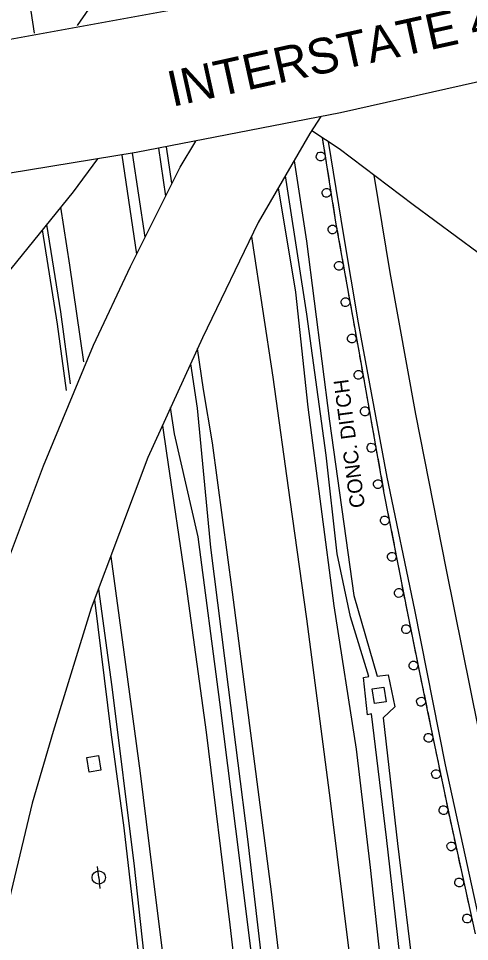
# Model space of a CAD drawing. Extents: x 1722896 to 1754269, y 648279 to 666297.
# Drawn here: x 1740025.8 to 1740178.3, y 649494.8 to 649807.1 of the extents above; entities that cross this region are included whole.
import ezdxf

# ---------------------------------------------------------------- set-up
doc = ezdxf.new("R2010")
doc.units = 0
for name, color, linetype in [('DESIGN - CENTERLINE - Proposed', 7, 'Continuous'), ('DESIGN - SCRATCH - User 1', 7, 'Continuous'), ('DESIGN - SHEET - Linework', 7, 'Continuous'), ('SURVEY - CENTERLINE - Preliminary Text', 7, 'Continuous'), ('SURVEY - CONTOURS - Intermediate with optional Text', 7, 'Continuous'), ('SURVEY - DRAINAGE - Natural Features', 7, 'Continuous'), ('SURVEY - DTM - Breaklines', 7, 'Continuous')]:
    doc.layers.add(name, color=color, linetype=linetype)

msp = doc.modelspace()

# ---------------------------------------------------------------- linework, layer by layer
at = {"layer": 'DESIGN - CENTERLINE - Proposed'}
for points in [[(1740045.74, 649804.65), (1740064.07, 649831.31), (1740067.79, 649836.9)], [(1740311.18, 649815.48), (1740252.11, 649801.34), (1740185.9, 649786.7), (1740134.66, 649775.2), (1740065.62, 649761.68), (1739993.29, 649749.93), (1739934.52, 649740.92), (1739871.95, 649732.07), (1739796.35, 649722.13), (1739725.58, 649714.48), (1739720.83, 649758.39), (1739765.45, 649763.24), (1739825.93, 649769.9), (1739896.26, 649779.88), (1739955.57, 649788.74), (1740012.93, 649798.24), (1740086.18, 649811.56)], [(1740128.05, 649773.9), (1740124.36, 649768.1), (1740106.87, 649738.06), (1740087.96, 649699.08), (1740069.56, 649658.57), (1740050.39, 649607.57), (1740037.48, 649565.88), (1740030.45, 649541.67), (1740020.21, 649499.12), (1740006.64, 649422.99), (1739974.92, 649426.36), (1739977.07, 649444.09), (1739982.23, 649473.79), (1739990.2, 649513.88), (1739999.42, 649550.07), (1740008.75, 649584.3), (1740022.03, 649623.31), (1740034.25, 649655.76), (1740051.14, 649696.53), (1740063.65, 649723.2), (1740080.42, 649756.76), (1740085.71, 649765.61)], [(1740387.78, 649596.11), (1740356.3, 649567.27), (1740333.21, 649591.31), (1740306.67, 649618.26), (1740282.06, 649642.1), (1740256.61, 649664.67), (1740224.14, 649693.22), (1740188.53, 649722.33), (1740159.23, 649744.01), (1740134.27, 649762.98), (1740124.99, 649769.1)], [(1740052.45, 649759.54), (1740044.27, 649748.42), (1740015.36, 649712.95), (1739986.97, 649679.4), (1739963.34, 649654.21), (1739939.75, 649676.34), (1739959.34, 649697.7), (1739985.41, 649728.15), (1739999.34, 649743.96), (1740005.44, 649751.9)], [(1740118.99, 649758.89), (1740123.18, 649731.68), (1740130.97, 649670.81), (1740139.23, 649611.83), (1740147.06, 649584.55), (1740150.79, 649585.01), (1740153.09, 649574.21), (1740149.05, 649570.48), (1740153.9, 649528.01), (1740159.75, 649480.87), (1740165.41, 649431.38), (1740167.56, 649415.5)], [(1740163.87, 649415.31), (1740160.65, 649440.41), (1740155.36, 649485.24), (1740150.28, 649530.05), (1740145.14, 649571.89), (1740143.77, 649571.49), (1740142.4, 649584.11), (1740144.25, 649584.42), (1740138.08, 649604.69), (1740133.6, 649625.92), (1740129.82, 649659.33), (1740123.3, 649707.05), (1740117.19, 649746.5), (1740116.08, 649753.88)]]:
    msp.add_lwpolyline(points, dxfattribs=at)
at = {"layer": 'DESIGN - SCRATCH - User 1'}
for points in [[(1740128.48, 649766.8), (1740133.15, 649737.53), (1740141.05, 649693.3), (1740149.38, 649646.54), (1740157.4, 649605.28), (1740164.14, 649572.55), (1740171.61, 649536.49), (1740180.18, 649497.38)], [(1740128.48, 649766.8), (1740128.85, 649764.48)], [(1740068.59, 649733.09), (1740064.35, 649761.47)], [(1740073.08, 649763.14), (1740075.5, 649746.91)], [(1740129.1, 649762.9), (1740129.83, 649758.35)], [(1740130.08, 649756.77), (1740130.45, 649754.45)], [(1740130.45, 649754.45), (1740130.82, 649752.13)], [(1740131.07, 649750.55), (1740131.8, 649746.01)], [(1740132.05, 649744.43), (1740132.42, 649742.11)], [(1740132.42, 649742.11), (1740132.79, 649739.79)], [(1740133.04, 649738.21), (1740133.15, 649737.53), (1740133.84, 649733.68)], [(1740134.12, 649732.1), (1740134.54, 649729.79)], [(1740134.54, 649729.79), (1740134.95, 649727.48)], [(1740135.23, 649725.9), (1740136.04, 649721.37)], [(1740136.32, 649719.8), (1740136.73, 649717.48)], [(1740136.73, 649717.48), (1740137.15, 649715.17)], [(1740137.43, 649713.6), (1740138.24, 649709.07)], [(1740138.52, 649707.49), (1740138.93, 649705.18)], [(1740138.93, 649705.18), (1740139.35, 649702.87)], [(1740139.63, 649701.29), (1740140.44, 649696.76)], [(1740140.72, 649695.19), (1740141.05, 649693.3), (1740141.13, 649692.87)], [(1740141.13, 649692.87), (1740141.54, 649690.56)], [(1740083.93, 649690.2), (1740086.16, 649675.21), (1740090.66, 649628.06), (1740096.66, 649580.87), (1740103.27, 649529.39), (1740109.97, 649471.51), (1740115.5, 649416.24), (1740121.45, 649363.83), (1740126.43, 649309.17), (1740131.49, 649257.32), (1740135.18, 649209.63), (1740139.6, 649154.99), (1740143.16, 649095.78), (1740146.03, 649050.48), (1740149.28, 648999.12), (1740152.09, 648943.56), (1740153.87, 648891.75)], [(1740141.82, 649688.98), (1740142.63, 649684.46)], [(1740142.91, 649682.88), (1740143.32, 649680.57)], [(1740143.32, 649680.57), (1740143.73, 649678.25)], [(1740144.01, 649676.68), (1740144.82, 649672.15)], [(1740151.54, 648891.13), (1740149.82, 648929.3), (1740147.56, 648974.45), (1740145.03, 649016.61), (1740142.01, 649069.54), (1740139.09, 649114.81), (1740135.55, 649160.64), (1740130.22, 649233.74), (1740124.9, 649290.85), (1740120.12, 649346.95), (1740113.54, 649410.53), (1740106.83, 649472.57), (1740099.28, 649532.88), (1740093.9, 649575.73), (1740086.5, 649631.68), (1740078.55, 649666.55), (1740077.22, 649675.42)], [(1740145.1, 649670.57), (1740145.51, 649668.26)], [(1740145.51, 649668.26), (1740145.93, 649665.95)], [(1740146.21, 649664.37), (1740147.01, 649659.84)], [(1740147.29, 649658.27), (1740147.7, 649655.95)], [(1740147.7, 649655.95), (1740148.12, 649653.64)], [(1740148.4, 649652.07), (1740149.2, 649647.54)], [(1740149.49, 649645.96), (1740149.94, 649643.66)], [(1740149.94, 649643.66), (1740150.39, 649641.35)], [(1740150.7, 649639.78), (1740151.57, 649635.26)], [(1740151.88, 649633.69), (1740152.33, 649631.39)], [(1740152.33, 649631.39), (1740152.78, 649629.08)], [(1740153.08, 649627.51), (1740153.96, 649622.99)], [(1740154.26, 649621.42), (1740154.71, 649619.12)], [(1740154.71, 649619.12), (1740155.16, 649616.81)], [(1740155.47, 649615.24), (1740156.34, 649610.72)], [(1740156.65, 649609.15), (1740157.1, 649606.85)], [(1740157.1, 649606.85), (1740157.4, 649605.28), (1740157.55, 649604.54)], [(1740157.88, 649602.97), (1740158.8, 649598.47)], [(1740159.13, 649596.9), (1740159.6, 649594.6)], [(1740159.6, 649594.6), (1740160.07, 649592.3)], [(1740160.4, 649590.73), (1740161.32, 649586.22)], [(1740161.65, 649584.66), (1740162.12, 649582.36)], [(1740162.12, 649582.36), (1740162.6, 649580.05)], [(1740162.92, 649578.49), (1740163.85, 649573.98)], [(1740164.17, 649572.41), (1740164.65, 649570.11)], [(1740164.65, 649570.11), (1740165.12, 649567.81)], [(1740165.45, 649566.25), (1740166.38, 649561.74)], [(1740166.71, 649560.17), (1740167.18, 649557.87)], [(1740167.18, 649557.87), (1740167.66, 649555.57)], [(1740167.98, 649554.01), (1740168.92, 649549.5)], [(1740169.24, 649547.93), (1740169.72, 649545.63)], [(1740169.72, 649545.63), (1740170.2, 649543.33)], [(1740170.52, 649541.77), (1740171.45, 649537.26)], [(1740171.79, 649535.7), (1740172.29, 649533.4)], [(1740172.29, 649533.4), (1740172.79, 649531.1)], [(1740173.14, 649529.54), (1740174.12, 649525.05)], [(1740174.46, 649523.49), (1740174.96, 649521.19)], [(1740174.96, 649521.19), (1740175.47, 649518.9)], [(1740175.81, 649517.33), (1740176.79, 649512.84)], [(1740177.14, 649511.28), (1740177.64, 649508.98)], [(1740177.64, 649508.98), (1740178.14, 649506.68)]]:
    msp.add_lwpolyline(points, dxfattribs=at)
for centre, start, end in [((1740127.98, 649760.41), 122.33, 122.3201), ((1740129.95, 649748.07), 122.33, 122.3201), ((1740131.96, 649735.7), 123.3886, 123.3787), ((1740134.16, 649723.4), 123.3886, 123.3787), ((1740136.35, 649711.09), 123.3886, 123.3787), ((1740138.55, 649698.78), 123.3886, 123.3787), ((1740140.75, 649686.48), 123.3577, 123.3478), ((1740142.94, 649674.17), 123.3577, 123.3478), ((1740145.13, 649661.87), 123.3577, 123.3478), ((1740147.32, 649649.56), 123.3577, 123.3478), ((1740149.66, 649637.26), 124.2614, 124.2516), ((1740152.04, 649624.99), 124.2614, 124.2516), ((1740154.43, 649612.72), 124.2614, 124.2516), ((1740156.87, 649600.44), 124.8965, 124.8867), ((1740159.39, 649588.2), 124.8965, 124.8867), ((1740161.91, 649575.95), 124.8965, 124.8867), ((1740164.44, 649563.71), 124.9674, 124.9576), ((1740166.98, 649551.47), 124.9674, 124.9576), ((1740169.51, 649539.23), 124.9674, 124.9576), ((1740172.16, 649527), 125.6139, 125.604), ((1740174.83, 649514.79), 125.6139, 125.604), ((1740177.51, 649502.58), 125.6139, 125.604)]:
    msp.add_arc(centre, 1.5, start, end, dxfattribs=at)
at = {"layer": 'SURVEY - CENTERLINE - Preliminary Text'}
for points in [[(1740026.41, 649832.72), (1740031.06, 649802.14)], [(1740077.69, 649751.3), (1740075.79, 649763.67)], [(1740181.29, 649503.45), (1740170.24, 649554.63), (1740159.86, 649606.99), (1740150.46, 649651.9), (1740140.75, 649704.12), (1740135.79, 649733.67), (1740130.58, 649765.41)], [(1740060.68, 649760.88), (1740065.73, 649727.35)], [(1740181.29, 649566.93), (1740170.48, 649620.54), (1740160.11, 649673.21), (1740151.43, 649721.1), (1740146.05, 649754.03)], [(1740195.11, 648902.69), (1740190.68, 648970.62), (1740187.61, 649022.98), (1740185.11, 649069.19), (1740181.6, 649121.74), (1740179.03, 649160.2), (1740175.89, 649196.78), (1740172.48, 649240.27), (1740169.18, 649279.42), (1740166.46, 649318.32), (1740162.19, 649352.86), (1740158.44, 649394.41), (1740154.37, 649434.62), (1740150.36, 649468.95), (1740144.84, 649519.89), (1740140.14, 649559.83), (1740132.52, 649608.36), (1740123.76, 649675.57), (1740119.59, 649714.51), (1740113.68, 649749.76)], [(1740040.02, 649743.2), (1740043, 649723.65), (1740047.77, 649690.92)], [(1740033.81, 649735.58), (1740038.91, 649703.61), (1740041.95, 649681.24)], [(1740035.26, 649737.36), (1740039.95, 649707.86), (1740043.29, 649683.47)], [(1740104.57, 649733.34), (1740104.83, 649731.7), (1740111.75, 649685.74), (1740117.56, 649644.19), (1740123.22, 649604), (1740131.16, 649542.57), (1740137.88, 649488.92), (1740143.57, 649440.95), (1740149.21, 649387.51), (1740153.95, 649341.22), (1740158.45, 649294.2), (1740162.13, 649248.38), (1740165.89, 649202.22), (1740168.76, 649164), (1740171.65, 649117.63), (1740174.81, 649069.36), (1740177.67, 649025.82), (1740180.12, 648979.79), (1740182.45, 648942.47), (1740185.59, 648900.17)], [(1740161.7, 648893.82), (1740161.68, 648894.15), (1740158.34, 648951.27), (1740155.71, 649001.86), (1740152.08, 649056.22), (1740149.11, 649107.75), (1740144.91, 649170.74), (1740140.51, 649226.71), (1740135.15, 649289.24), (1740130.68, 649339.52), (1740124.2, 649402.49), (1740116.62, 649466.82), (1740111.35, 649511.61), (1740104.74, 649562.67), (1740098.15, 649612.97), (1740091.35, 649663.47), (1740088.39, 649681.6), (1740086.28, 649695.37)], [(1740074.46, 649669.34), (1740075.85, 649660.07), (1740082.49, 649614.92), (1740089.2, 649565.67), (1740097.24, 649500.41), (1740103.79, 649444.18), (1740109.47, 649388.69), (1740114.72, 649339.56), (1740120.07, 649283.44), (1740125.42, 649222.65), (1740128.86, 649173.06), (1740132.83, 649117.48), (1740136.24, 649065.37), (1740139.59, 649013.07), (1740142.42, 648957.02), (1740145.35, 648896.87), (1740145.66, 648889.57)], [(1740056.97, 649625.06), (1740061.44, 649592.66), (1740066.95, 649551.73), (1740072.16, 649509.74), (1740077.64, 649465.72), (1740082.71, 649421.59), (1740085.66, 649391.75), (1740090.94, 649340.59), (1740095.68, 649292.37), (1740100.38, 649234.9), (1740104.54, 649180.83), (1740108.48, 649128.21), (1740111.56, 649083.97), (1740115.63, 649024.03), (1740118.14, 648972.32), (1740120.9, 648931.01)], [(1740052.8, 649613.99), (1740057.32, 649580.99), (1740064.93, 649520.26), (1740071.75, 649456.93), (1740077.28, 649405.15), (1740083.66, 649345.22), (1740088.07, 649295.4), (1740092.14, 649252.56), (1740096.51, 649200.63), (1740101.44, 649132.66), (1740105.36, 649075.24), (1740108.15, 649025.47), (1740110.39, 648986.77), (1740112.32, 648945.67)], [(1740051.44, 649610.37), (1740057.04, 649565.65), (1740061.43, 649533.28), (1740067.1, 649483.35), (1740073.06, 649432.54), (1740078.16, 649381.52), (1740083.55, 649328.89), (1740087.03, 649290.24), (1740090.5, 649251.87), (1740094.29, 649207.81), (1740097.62, 649161.34), (1740101.31, 649109.11), (1740104.66, 649053.26), (1740106.41, 649027.28), (1740108.32, 648999.24), (1740110.42, 648952.02), (1740112.03, 648918.9)]]:
    msp.add_lwpolyline(points, dxfattribs=at)
at = {"layer": 'SURVEY - DRAINAGE - Natural Features'}
for p, q in [((1740147.76, 649578.11), (1740147.76, 649578.11)), ((1740051.22, 649554.92), (1740051.22, 649554.92))]:
    msp.add_line(p, q, dxfattribs=at)
for points in [[(1740150.09, 649575.92), (1740146.13, 649575.35), (1740145.42, 649580.3), (1740149.38, 649580.86), (1740150.09, 649575.92)], [(1740048.84, 649557.06), (1740052.79, 649557.7), (1740053.59, 649552.77), (1740049.64, 649552.13), (1740048.84, 649557.06)]]:
    msp.add_lwpolyline(points, dxfattribs=at)
at = {"layer": 'SURVEY - DTM - Breaklines'}
for q in [(1740052.52, 649520.21), (1740053.33, 649512.75)]:
    msp.add_line((1740052.92, 649516.48), q, dxfattribs=at)
msp.add_circle((1740052.92, 649516.48), 2.25, dxfattribs=at)

# ---------------------------------------------------------------- texts
at = {"layer": 'DESIGN - SHEET - Linework'}
msp.add_text('INTERSTATE 440', height=12, rotation=12.4241, dxfattribs=at).set_placement((1740077.74, 649777.13))
at = {"layer": 'SURVEY - CONTOURS - Intermediate with optional Text'}
msp.add_text('CONC. DITCH', height=5, rotation=97.5242, dxfattribs=at).set_placement((1740142.99, 649641.84))

doc.saveas('drawing.dxf')
